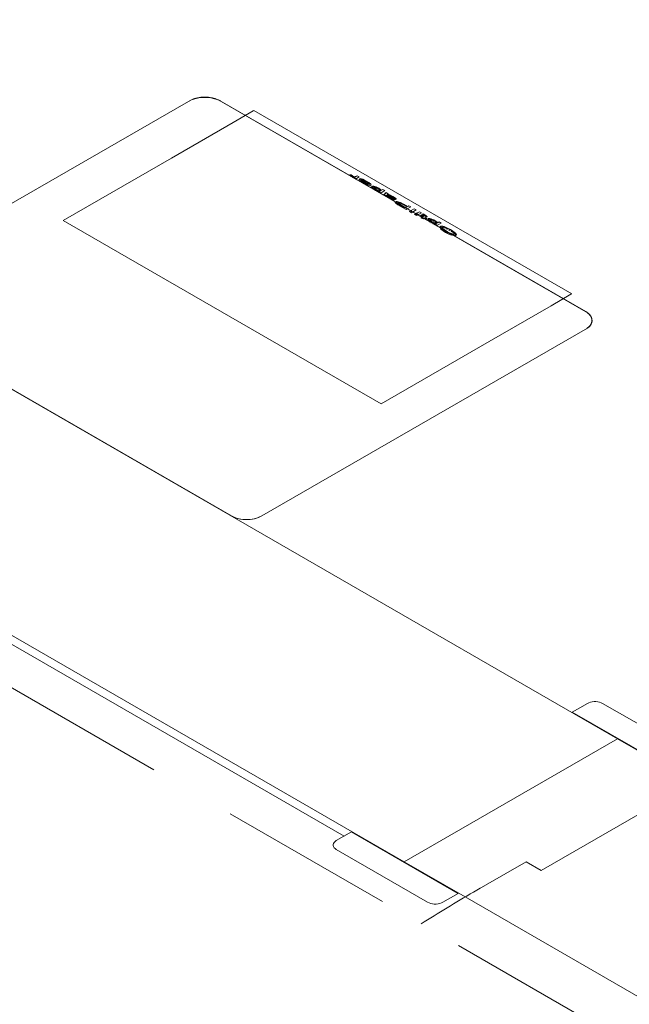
# Model space of a CAD drawing. Header units: millimetres. Extents: x 567 to 934, y -1 to 364.
# Tile 1056 of 1056: x 785.024 to 785.717, y 187.055 to 188.175. Entities that reach past the tile are written whole.
import ezdxf

# ---------------------------------------------------------------- set-up
doc = ezdxf.new("R2010")
doc.units = ezdxf.units.MM
doc.header["$MEASUREMENT"] = 0
doc.linetypes.add('JIS_02_2.0', pattern=[0.3, 0.2, -0.1])
doc.layers.add('ARQ FINA', color=8, linetype='Continuous')
doc.layers.add('DI-Área do detalhe', color=10, linetype='JIS_02_2.0', lineweight=0)
doc.layers.add('G-IMPT', color=8, linetype='Continuous', lineweight=13)

msp = doc.modelspace()

# ---------------------------------------------------------------- linework, layer by layer
at = {"layer": 'ARQ FINA', "lineweight": 5}
for p, q in [((785.704, 187.3569), (783.7208, 188.5019)), ((783.4523, 188.3769), (785.4615, 187.2169)), ((783.4523, 188.3669), (785.3934, 187.2462)), ((784.8494, 187.8706), (785.2162, 188.0823)), ((785.6679, 187.8431), (785.2522, 188.0831)), ((785.2535, 188.0823), (785.6681, 187.8429)), ((785.2672, 188.0584), (785.2899, 188.0715)), ((785.2899, 188.0715), (785.2907, 188.0719)), ((785.652, 187.8633), (785.2907, 188.0719)), ((785.197, 188.0178), (785.2672, 188.0584)), ((785.0739, 187.9468), (785.197, 188.0178)), ((785.4352, 187.7382), (785.0739, 187.9468)), ((785.6512, 187.8629), (785.6285, 187.8498)), ((785.652, 187.8633), (785.6512, 187.8629)), ((785.2651, 187.6106), (784.8494, 187.8506)), ((784.8494, 187.8506), (785.2651, 187.6106)), ((785.6285, 187.8498), (785.5583, 187.8092)), ((785.2997, 187.6106), (785.6698, 187.8243)), ((785.5583, 187.8092), (785.4352, 187.7382)), ((785.6699, 187.3972), (785.6526, 187.3872)), ((785.7911, 187.3372), (785.6872, 187.3972)), ((785.6526, 187.3872), (785.7738, 187.3172)), ((785.4615, 187.2169), (785.704, 187.3569)), ((785.7906, 187.3069), (785.704, 187.3569)), ((785.6174, 187.2069), (785.7906, 187.3069)), ((785.4016, 187.251), (785.3843, 187.241)), ((785.5229, 187.181), (785.4016, 187.251)), ((785.3843, 187.231), (785.4882, 187.171)), ((785.4615, 187.2169), (785.5308, 187.1769)), ((785.5308, 187.1769), (785.6001, 187.2169)), ((785.6001, 187.2169), (785.6174, 187.2069)), ((785.5056, 187.171), (785.5229, 187.181)), ((787.0377, 186.3069), (785.5308, 187.1769))]:
    msp.add_line(p, q, dxfattribs=at)
for points in [[(785.2535, 188.0823), (785.25, 188.084), (785.246, 188.0854), (785.2417, 188.0863), (785.2371, 188.0867), (785.2325, 188.0867), (785.228, 188.0863), (785.2237, 188.0854), (785.2197, 188.084), (785.2162, 188.0823)], [(785.2175, 188.0831), (785.2182, 188.0835), (785.219, 188.0839), (785.2197, 188.0842), (785.2205, 188.0846), (785.2213, 188.0849), (785.2221, 188.0852), (785.223, 188.0855), (785.2238, 188.0858), (785.2247, 188.086), (785.2256, 188.0862), (785.2265, 188.0864), (785.2275, 188.0866), (785.2284, 188.0868), (785.2294, 188.0869), (785.2303, 188.087), (785.2313, 188.0871), (785.2323, 188.0872), (785.2332, 188.0872), (785.2342, 188.0873), (785.2352, 188.0873), (785.2362, 188.0872), (785.2372, 188.0872), (785.2381, 188.0871), (785.2391, 188.087), (785.2401, 188.0869), (785.241, 188.0868), (785.2419, 188.0866), (785.2429, 188.0865), (785.2438, 188.0863), (785.2447, 188.0861), (785.2456, 188.0858), (785.2465, 188.0856), (785.2473, 188.0853), (785.2482, 188.085), (785.249, 188.0847), (785.2498, 188.0843), (785.2505, 188.084), (785.2513, 188.0836), (785.252, 188.0832), (785.2522, 188.0831)], [(785.6679, 187.8431), (785.6685, 187.8427), (785.6692, 187.8423), (785.6698, 187.8418), (785.6704, 187.8414), (785.6709, 187.8409), (785.6715, 187.8405), (785.672, 187.84), (785.6724, 187.8395), (785.6728, 187.839), (785.6732, 187.8384), (785.6736, 187.8379), (785.6739, 187.8374), (785.6742, 187.8368), (785.6744, 187.8363), (785.6746, 187.8357), (785.6748, 187.8352), (785.6749, 187.8346), (785.675, 187.834), (785.675, 187.8335), (785.675, 187.8329), (785.675, 187.8323), (785.6749, 187.8318), (785.6748, 187.8312), (785.6747, 187.8307), (785.6745, 187.8301), (785.6742, 187.8296), (785.674, 187.829), (785.6737, 187.8285), (785.6733, 187.8279), (785.6729, 187.8274), (785.6725, 187.8269), (785.6721, 187.8264), (785.6716, 187.8259), (785.6711, 187.8254), (785.6705, 187.825), (785.67, 187.8245), (785.6693, 187.8241), (785.6687, 187.8236), (785.668, 187.8232), (785.6679, 187.8231)], [(785.6698, 187.8243), (785.6721, 187.8261), (785.6737, 187.8282), (785.6748, 187.8304), (785.6752, 187.8327), (785.675, 187.8349), (785.6742, 187.8371), (785.6727, 187.8393), (785.6707, 187.8412), (785.6681, 187.8429)], [(785.2651, 187.6106), (785.2699, 187.6084), (785.2726, 187.6076), (785.274, 187.6073), (785.2754, 187.607), (785.2782, 187.6066), (785.281, 187.6064), (785.2824, 187.6064), (785.2837, 187.6064), (785.2864, 187.6066), (785.289, 187.6069), (785.2914, 187.6074), (785.2959, 187.6088), (785.2997, 187.6106)], [(785.2651, 187.6106), (785.2683, 187.609), (785.272, 187.6077), (785.276, 187.6069), (785.2802, 187.6065), (785.2845, 187.6065), (785.2887, 187.6069), (785.2927, 187.6077), (785.2964, 187.609), (785.2997, 187.6106)], [(785.6872, 187.3972), (785.6856, 187.398), (785.6837, 187.3986), (785.6817, 187.3991), (785.6796, 187.3993), (785.6775, 187.3993), (785.6754, 187.3991), (785.6734, 187.3986), (785.6715, 187.398), (785.6699, 187.3972)], [(785.6872, 187.3972), (785.6856, 187.398), (785.6837, 187.3986), (785.6817, 187.3991), (785.6796, 187.3993), (785.6775, 187.3993), (785.6754, 187.3991), (785.6734, 187.3986), (785.6715, 187.398), (785.6699, 187.3972)], [(785.3843, 187.241), (785.3829, 187.24), (785.3819, 187.239), (785.3811, 187.2378), (785.3808, 187.2366), (785.3808, 187.2354), (785.3811, 187.2342), (785.3819, 187.233), (785.3829, 187.2319), (785.3843, 187.231)], [(785.3843, 187.241), (785.3829, 187.24), (785.3819, 187.239), (785.3811, 187.2378), (785.3808, 187.2366), (785.3808, 187.2354), (785.3811, 187.2342), (785.3819, 187.233), (785.3829, 187.2319), (785.3843, 187.231)], [(785.5481, 187.1869), (785.5443, 187.1847), (785.5405, 187.1825), (785.5367, 187.1803), (785.5329, 187.178), (785.5291, 187.1758), (785.5253, 187.1736), (785.5216, 187.1713), (785.5178, 187.1691), (785.5141, 187.1668), (785.5103, 187.1646), (785.5066, 187.1623), (785.5029, 187.16), (785.4992, 187.1578), (785.4955, 187.1555), (785.4918, 187.1532), (785.4881, 187.1509), (785.4844, 187.1486), (785.4808, 187.1463), (785.4808, 187.1463)], [(785.4882, 187.171), (785.4899, 187.1702), (785.4917, 187.1696), (785.4937, 187.1692), (785.4958, 187.1689), (785.498, 187.1689), (785.5001, 187.1692), (785.5021, 187.1696), (785.5039, 187.1702), (785.5056, 187.171)], [(785.4882, 187.171), (785.4899, 187.1702), (785.4917, 187.1696), (785.4937, 187.1692), (785.4958, 187.1689), (785.498, 187.1689), (785.5001, 187.1692), (785.5021, 187.1696), (785.5039, 187.1702), (785.5056, 187.171)]]:
    msp.add_lwpolyline(points, dxfattribs=at)
at = {"layer": 'DI-Área do detalhe'}
msp.add_lwpolyline([(787.5153, 185.9717), (783.0458, 188.5521), (786.946, 190.8039), (791.4155, 188.2235), (787.5153, 185.9717)], dxfattribs=at)
at = {"layer": 'G-IMPT', "lineweight": 5}
for p, q in [((785.4001, 187.9988), (785.3989, 187.9981)), ((785.4001, 187.9988), (785.4013, 187.9986)), ((785.4022, 187.9974), (785.4001, 187.9988)), ((785.4013, 187.9986), (785.4001, 187.998)), ((785.4022, 187.9974), (785.401, 187.9967)), ((785.4028, 187.9976), (785.4013, 187.9986)), ((785.4028, 187.9976), (785.4016, 187.997)), ((785.4038, 187.9966), (785.4022, 187.9974)), ((785.4038, 187.9966), (785.4026, 187.9959)), ((785.4042, 187.997), (785.4028, 187.9976)), ((785.4042, 187.997), (785.403, 187.9963)), ((785.4056, 187.996), (785.4038, 187.9966)), ((785.4052, 187.9958), (785.404, 187.9951)), ((785.4054, 187.9966), (785.4042, 187.997)), ((785.4056, 187.996), (785.4044, 187.9953)), ((785.4063, 187.9968), (785.4051, 187.9961)), ((785.4056, 187.996), (785.4052, 187.9958)), ((785.4072, 187.9946), (785.4052, 187.9958)), ((785.4063, 187.9968), (785.4054, 187.9966)), ((785.4072, 187.9946), (785.406, 187.9939)), ((785.408, 187.9977), (785.4063, 187.9968)), ((785.408, 187.9977), (785.4068, 187.997)), ((785.4103, 187.9964), (785.4072, 187.9946)), ((785.4103, 187.9964), (785.408, 187.9977)), ((785.4103, 187.9964), (785.4091, 187.9957)), ((785.411, 187.9942), (785.4099, 187.9935)), ((785.4112, 187.9942), (785.41, 187.9936)), ((785.4116, 187.9925), (785.4104, 187.9918)), ((785.4108, 187.9935), (785.411, 187.9942)), ((785.4116, 187.9925), (785.4108, 187.9935)), ((785.4112, 187.9942), (785.411, 187.9942)), ((785.4112, 187.9942), (785.4216, 187.9883)), ((785.4116, 187.9925), (785.4133, 187.9911)), ((785.413, 187.9943), (785.4118, 187.9945)), ((785.4118, 187.9945), (785.414, 187.9932)), ((785.413, 187.9943), (785.4118, 187.9936)), ((785.413, 187.9943), (785.4146, 187.9937)), ((785.413, 187.9923), (785.413, 187.9926)), ((785.413, 187.9926), (785.421, 187.988)), ((785.4146, 187.9937), (785.4134, 187.993)), ((785.4158, 187.9925), (785.414, 187.9932)), ((785.4165, 187.9928), (785.4146, 187.9937)), ((785.4158, 187.9925), (785.4146, 187.9918)), ((785.4165, 187.9928), (785.4153, 187.9921)), ((785.4158, 187.9925), (785.4182, 187.9913)), ((785.4165, 187.9928), (785.4187, 187.9916)), ((785.4133, 187.9911), (785.4121, 187.9904)), ((785.4134, 187.9918), (785.4122, 187.9911)), ((785.4134, 187.9918), (785.413, 187.9923)), ((785.4157, 187.9896), (785.4133, 187.9911)), ((785.4146, 187.9909), (785.4134, 187.9918)), ((785.4146, 187.9909), (785.4134, 187.9902)), ((785.4157, 187.9896), (785.4145, 187.9889)), ((785.4162, 187.9899), (785.4146, 187.9909)), ((785.4162, 187.9899), (785.415, 187.9892)), ((785.4157, 187.9896), (785.4184, 187.9882)), ((785.4162, 187.9899), (785.4178, 187.9891)), ((785.4178, 187.9891), (785.4166, 187.9884)), ((785.4182, 187.9913), (785.417, 187.9906)), ((785.4184, 187.9882), (785.4172, 187.9875)), ((785.4187, 187.9916), (785.4176, 187.9909)), ((785.4178, 187.9891), (785.4192, 187.9884)), ((785.4192, 187.9884), (785.418, 187.9877)), ((785.4182, 187.9913), (785.4197, 187.9903)), ((785.4184, 187.9882), (785.4207, 187.9872)), ((785.4197, 187.9903), (785.4186, 187.9896)), ((785.4213, 187.9899), (785.4187, 187.9916)), ((785.4192, 187.9884), (785.4204, 187.988)), ((785.4207, 187.9872), (785.4195, 187.9865)), ((785.4209, 187.9894), (785.4197, 187.9903)), ((785.4213, 187.9899), (785.4202, 187.9892)), ((785.421, 187.988), (785.4204, 187.988)), ((785.4207, 187.9872), (785.4226, 187.9867)), ((785.4215, 187.9887), (785.4209, 187.9894)), ((785.4231, 187.9886), (785.4213, 187.9899)), ((785.4216, 187.9883), (785.4215, 187.9887)), ((785.4231, 187.9886), (785.4219, 187.9879)), ((785.4237, 187.9869), (785.4225, 187.9862)), ((785.4226, 187.9867), (785.4237, 187.9869)), ((785.4239, 187.9875), (785.4227, 187.9868)), ((785.4239, 187.9875), (785.4231, 187.9886)), ((785.4237, 187.9869), (785.4239, 187.9875)), ((785.4252, 187.985), (785.424, 187.9843)), ((785.4254, 187.9858), (785.4242, 187.9851)), ((785.4257, 187.9844), (785.4245, 187.9837)), ((785.426, 187.986), (785.4248, 187.9853)), ((785.4254, 187.9858), (785.4252, 187.985)), ((785.4252, 187.985), (785.4257, 187.9844)), ((785.426, 187.986), (785.4254, 187.9858)), ((785.4266, 187.9836), (785.4254, 187.9829)), ((785.4266, 187.9836), (785.4257, 187.9844)), ((785.427, 187.9859), (785.4258, 187.9852)), ((785.427, 187.9859), (785.426, 187.986)), ((785.4277, 187.9845), (785.4265, 187.9838)), ((785.4278, 187.9827), (785.4266, 187.9836)), ((785.4278, 187.9827), (785.4266, 187.982)), ((785.4279, 187.9835), (785.4267, 187.9828)), ((785.4282, 187.9856), (785.427, 187.9859)), ((785.4282, 187.9856), (785.427, 187.9849)), ((785.4285, 187.9846), (785.4273, 187.984)), ((785.4277, 187.9845), (785.4275, 187.9841)), ((785.4279, 187.9835), (785.4275, 187.9841)), ((785.4288, 187.9827), (785.4276, 187.982)), ((785.4285, 187.9846), (785.4277, 187.9845)), ((785.4293, 187.9818), (785.4278, 187.9827)), ((785.4288, 187.9827), (785.4279, 187.9835)), ((785.4293, 187.9818), (785.4281, 187.9811)), ((785.4297, 187.985), (785.4282, 187.9856)), ((785.4296, 187.9844), (785.4284, 187.9837)), ((785.4297, 187.985), (785.4285, 187.9843)), ((785.4296, 187.9844), (785.4285, 187.9846)), ((785.43, 187.9819), (785.4288, 187.9827)), ((785.43, 187.9819), (785.4289, 187.9812)), ((785.4316, 187.9806), (785.4293, 187.9818)), ((785.4309, 187.9839), (785.4296, 187.9844)), ((785.4312, 187.9843), (785.4297, 187.985)), ((785.4309, 187.9839), (785.4297, 187.9832)), ((785.4312, 187.9843), (785.43, 187.9836)), ((785.4314, 187.9812), (785.43, 187.9819)), ((785.4314, 187.9812), (785.4302, 187.9805)), ((785.4323, 187.9831), (785.4309, 187.9839)), ((785.4323, 187.9831), (785.4311, 187.9824)), ((785.4328, 187.9835), (785.4312, 187.9843)), ((785.4314, 187.9812), (785.4328, 187.9807)), ((785.4328, 187.9835), (785.4316, 187.9828)), ((785.4323, 187.9831), (785.4335, 187.9823)), ((785.4335, 187.9823), (785.4324, 187.9816)), ((785.4346, 187.9822), (785.4328, 187.9835)), ((785.4345, 187.9816), (785.4333, 187.9809)), ((785.4346, 187.9822), (785.4334, 187.9815)), ((785.4345, 187.9816), (785.4335, 187.9823)), ((785.4345, 187.9816), (785.4349, 187.981)), ((785.4358, 187.9812), (785.4346, 187.9822)), ((785.4373, 187.9821), (785.4358, 187.9812)), ((785.4396, 187.9808), (785.4373, 187.9821)), ((785.4316, 187.9806), (785.4304, 187.9799)), ((785.4328, 187.9807), (785.4316, 187.98)), ((785.4336, 187.9799), (785.4316, 187.9806)), ((785.4331, 187.9796), (785.4319, 187.979)), ((785.4336, 187.9799), (785.4324, 187.9793)), ((785.4339, 187.9804), (785.4328, 187.9807)), ((785.4336, 187.9799), (785.4331, 187.9796)), ((785.4354, 187.9783), (785.4331, 187.9796)), ((785.4347, 187.9805), (785.4335, 187.9799)), ((785.4349, 187.981), (785.4337, 187.9803)), ((785.4347, 187.9805), (785.4339, 187.9804)), ((785.4354, 187.9783), (785.4342, 187.9776)), ((785.4349, 187.981), (785.4347, 187.9805)), ((785.4396, 187.9808), (785.4354, 187.9783)), ((785.4393, 187.9768), (785.4381, 187.9761)), ((785.4384, 187.9764), (785.4381, 187.9761)), ((785.4396, 187.9771), (785.4384, 187.9764)), ((785.4396, 187.9762), (785.4385, 187.9755)), ((785.4403, 187.9775), (785.4391, 187.9768)), ((785.4399, 187.9774), (785.4391, 187.9768)), ((785.4393, 187.9768), (785.4396, 187.9771)), ((785.4396, 187.9762), (785.4393, 187.9768)), ((785.4396, 187.9771), (785.4403, 187.9775)), ((785.441, 187.9751), (785.4396, 187.9762)), ((785.441, 187.9751), (785.4398, 187.9744)), ((785.4411, 187.9786), (785.4399, 187.9779)), ((785.4411, 187.9781), (785.4399, 187.9774)), ((785.4403, 187.9775), (785.4411, 187.9781)), ((785.4418, 187.9755), (785.4406, 187.9748)), ((785.4419, 187.9757), (785.4407, 187.975)), ((785.4408, 187.9751), (785.4407, 187.975)), ((785.4421, 187.9751), (785.4409, 187.9745)), ((785.4437, 187.9735), (785.441, 187.9751)), ((785.4434, 187.9773), (785.4411, 187.9786)), ((785.4411, 187.9781), (785.4411, 187.9786)), ((785.4425, 187.9761), (785.4413, 187.9754)), ((785.4415, 187.9755), (785.4413, 187.9754)), ((785.4427, 187.9762), (785.4415, 187.9755)), ((785.4418, 187.9755), (785.4419, 187.9757)), ((785.4421, 187.9751), (785.4418, 187.9755)), ((785.442, 187.9758), (785.4419, 187.9757)), ((785.4431, 187.9745), (785.4419, 187.9738)), ((785.4462, 187.9736), (785.442, 187.9758)), ((785.4431, 187.9745), (785.4421, 187.9751)), ((785.4434, 187.9773), (785.4422, 187.9766)), ((785.4434, 187.9762), (785.4422, 187.9755)), ((785.4435, 187.9767), (785.4424, 187.976)), ((785.4425, 187.9761), (785.4427, 187.9762)), ((785.4464, 187.974), (785.4425, 187.9761)), ((785.4437, 187.9735), (785.4425, 187.9728)), ((785.4427, 187.9762), (785.4434, 187.9762)), ((785.4445, 187.9736), (785.4431, 187.9745)), ((785.4445, 187.9736), (785.4433, 187.9729)), ((785.4435, 187.9767), (785.4434, 187.9773)), ((785.4434, 187.9762), (785.4452, 187.9755)), ((785.4461, 187.9756), (785.4435, 187.9767)), ((785.4468, 187.9718), (785.4437, 187.9735)), ((785.4452, 187.9755), (785.444, 187.9748)), ((785.4469, 187.9723), (785.4445, 187.9736)), ((785.4461, 187.9756), (785.4449, 187.9749)), ((785.4477, 187.9742), (785.4452, 187.9755)), ((785.4464, 187.974), (785.4452, 187.9734)), ((785.4468, 187.9718), (785.4456, 187.9711)), ((785.4469, 187.9723), (785.4457, 187.9716)), ((785.4461, 187.9756), (785.4487, 187.9743)), ((785.4482, 187.9725), (785.4462, 187.9736)), ((785.4484, 187.973), (785.4464, 187.974)), ((785.4477, 187.9742), (785.4465, 187.9735)), ((785.4491, 187.9708), (785.4468, 187.9718)), ((785.4484, 187.9719), (785.4469, 187.9723)), ((785.4484, 187.973), (785.4473, 187.9723)), ((785.4487, 187.9743), (785.4475, 187.9736)), ((785.4496, 187.973), (785.4477, 187.9742)), ((785.4491, 187.9708), (785.4479, 187.9701)), ((785.4482, 187.9725), (785.45, 187.9716)), ((785.4495, 187.9725), (785.4483, 187.9718)), ((785.4484, 187.973), (785.4495, 187.9725)), ((785.4496, 187.973), (785.4484, 187.9723)), ((785.4484, 187.9719), (785.4506, 187.9705)), ((785.4506, 187.9731), (785.4487, 187.9743)), ((785.45, 187.9724), (785.4488, 187.9718)), ((785.4506, 187.9705), (785.4491, 187.9708)), ((785.4506, 187.9731), (785.4494, 187.9724)), ((785.4495, 187.9725), (785.45, 187.9724)), ((785.4506, 187.9705), (785.4495, 187.9698)), ((785.45, 187.9724), (785.4496, 187.973)), ((785.45, 187.9716), (785.4515, 187.9712)), ((785.4515, 187.9712), (785.4503, 187.9705)), ((785.4518, 187.9722), (785.4506, 187.9731)), ((785.4518, 187.9722), (785.4506, 187.9715)), ((785.4523, 187.9711), (785.4511, 187.9704)), ((785.4524, 187.9715), (785.4512, 187.9708)), ((785.4515, 187.9712), (785.4523, 187.9711)), ((785.4524, 187.9715), (785.4518, 187.9722)), ((785.4523, 187.9711), (785.4524, 187.9715)), ((785.4525, 187.9686), (785.4513, 187.9679)), ((785.4513, 187.9679), (785.4513, 187.9672)), ((785.4525, 187.9679), (785.4513, 187.9672)), ((785.4523, 187.9662), (785.4513, 187.9672)), ((785.4534, 187.9686), (785.4522, 187.9679)), ((785.4535, 187.9668), (785.4523, 187.9662)), ((785.4523, 187.9662), (785.4544, 187.9648)), ((785.4534, 187.9686), (785.4525, 187.9686)), ((785.4525, 187.9686), (785.4525, 187.9679)), ((785.4525, 187.9679), (785.4535, 187.9668)), ((785.4549, 187.9682), (785.4534, 187.9686)), ((785.4556, 187.9654), (785.4535, 187.9668)), ((785.4548, 187.9672), (785.4536, 187.9666)), ((785.455, 187.9667), (785.4538, 187.966)), ((785.4554, 187.9673), (785.4542, 187.9666)), ((785.4556, 187.9654), (785.4544, 187.9648)), ((785.4544, 187.9648), (785.4571, 187.9631)), ((785.4554, 187.9673), (785.4548, 187.9672)), ((785.4548, 187.9672), (785.455, 187.9667)), ((785.4572, 187.9672), (785.4549, 187.9682)), ((785.4563, 187.9656), (785.455, 187.9667)), ((785.4563, 187.9656), (785.4551, 187.9649)), ((785.4551, 187.9649), (785.4574, 187.9636)), ((785.4564, 187.967), (785.4552, 187.9663)), ((785.4554, 187.9673), (785.4564, 187.967)), ((785.4583, 187.9638), (785.4556, 187.9654)), ((785.4586, 187.9643), (785.4563, 187.9656)), ((785.4578, 187.9663), (785.4564, 187.967)), ((785.4583, 187.9638), (785.4571, 187.9631)), ((785.4639, 187.9592), (785.4571, 187.9631)), ((785.4606, 187.9654), (785.4572, 187.9672)), ((785.4586, 187.9643), (785.4574, 187.9636)), ((785.4621, 187.9608), (785.4574, 187.9636)), ((785.4599, 187.9651), (785.4578, 187.9663)), ((785.4651, 187.9599), (785.4583, 187.9638)), ((785.4633, 187.9615), (785.4586, 187.9643)), ((785.4648, 187.9623), (785.4599, 187.9651)), ((785.4653, 187.9626), (785.4606, 187.9654)), ((785.4648, 187.9623), (785.4633, 187.9615)), ((785.4651, 187.9599), (785.4639, 187.9592)), ((785.4693, 187.9623), (785.4651, 187.9599)), ((785.467, 187.9636), (785.4653, 187.9626)), ((785.467, 187.9636), (785.4658, 187.9629)), ((785.4693, 187.9623), (785.467, 187.9636)), ((785.473, 187.9601), (785.4688, 187.9577)), ((785.4711, 187.9564), (785.4753, 187.9588)), ((785.4753, 187.9588), (785.473, 187.9601)), ((785.4688, 187.9577), (785.4676, 187.957)), ((785.4676, 187.957), (785.47, 187.9557)), ((785.4711, 187.9564), (785.4688, 187.9577)), ((785.4711, 187.9564), (785.47, 187.9557)), ((785.4746, 187.9544), (785.4734, 187.9537)), ((785.4734, 187.9537), (785.4739, 187.954)), ((785.4734, 187.9537), (785.4757, 187.9524)), ((785.4751, 187.9547), (785.4739, 187.954)), ((785.4739, 187.954), (785.4762, 187.9527)), ((785.4757, 187.955), (785.4745, 187.9544)), ((785.4751, 187.9547), (785.4746, 187.9544)), ((785.4769, 187.9531), (785.4746, 187.9544)), ((785.4774, 187.9534), (785.4751, 187.9547)), ((785.4788, 187.9568), (785.4757, 187.955)), ((785.478, 187.9537), (785.4757, 187.955)), ((785.4769, 187.9531), (785.4757, 187.9524)), ((785.4762, 187.9527), (785.4757, 187.9524)), ((785.4774, 187.9534), (785.4762, 187.9527)), ((785.478, 187.9537), (785.4768, 187.953)), ((785.4769, 187.9531), (785.4774, 187.9534)), ((785.4788, 187.9568), (785.4776, 187.9561)), ((785.478, 187.9537), (785.4811, 187.9555)), ((785.4811, 187.9555), (785.4788, 187.9568)), ((785.4803, 187.9524), (785.4791, 187.9517)), ((785.4808, 187.9527), (785.4796, 187.952)), ((785.4811, 187.9555), (785.4799, 187.9548)), ((785.4808, 187.9527), (785.4803, 187.9524)), ((785.4826, 187.9511), (785.4803, 187.9524)), ((785.4816, 187.9504), (785.4804, 187.9498)), ((785.4814, 187.9504), (785.4804, 187.9498)), ((785.483, 187.9486), (785.4804, 187.9498)), ((785.4831, 187.9514), (785.4808, 187.9527)), ((785.4826, 187.9511), (785.4814, 187.9504)), ((785.4826, 187.9511), (785.4816, 187.9504)), ((785.4816, 187.9504), (785.4842, 187.9493)), ((785.4829, 187.9539), (785.4818, 187.9532)), ((785.4818, 187.9532), (785.4819, 187.9536)), ((785.4831, 187.9543), (785.4819, 187.9536)), ((785.4831, 187.9514), (785.482, 187.9507)), ((785.4839, 187.9533), (785.4827, 187.9526)), ((785.4831, 187.9543), (785.4829, 187.9539)), ((785.4829, 187.9539), (785.4839, 187.9533)), ((785.4842, 187.9493), (785.483, 187.9486)), ((785.4837, 187.949), (785.483, 187.9486)), ((785.4831, 187.9543), (785.4849, 187.9534)), ((785.4831, 187.9514), (785.4848, 187.9523)), ((785.4847, 187.9528), (785.4835, 187.9522)), ((785.4848, 187.9523), (785.4836, 187.9516)), ((785.4849, 187.9534), (785.4837, 187.9527)), ((785.4849, 187.9497), (785.4837, 187.949)), ((785.485, 187.9526), (785.4838, 187.9519)), ((785.4839, 187.9533), (785.4847, 187.9528)), ((785.4842, 187.9493), (785.4849, 187.9497)), ((785.4854, 187.95), (785.4843, 187.9493)), ((785.485, 187.9526), (785.4847, 187.9528)), ((785.4848, 187.9523), (785.485, 187.9526)), ((785.4849, 187.9534), (785.4867, 187.9522)), ((785.4849, 187.9497), (785.4866, 187.9487)), ((785.4872, 187.951), (785.4854, 187.95)), ((785.4854, 187.95), (785.4872, 187.949)), ((785.4867, 187.9522), (785.4855, 187.9515)), ((785.4866, 187.9487), (785.4855, 187.948)), ((785.4872, 187.951), (785.486, 187.9503)), ((785.4872, 187.949), (785.486, 187.9483)), ((785.4875, 187.9515), (785.4863, 187.9508)), ((785.4866, 187.9487), (785.4872, 187.949)), ((785.4875, 187.9515), (785.4867, 187.9522)), ((785.4872, 187.951), (785.4875, 187.9515)), ((785.4892, 187.9481), (785.488, 187.9474)), ((785.4893, 187.9489), (785.4881, 187.9482)), ((785.4899, 187.9491), (785.4888, 187.9484)), ((785.4893, 187.9489), (785.4892, 187.9481)), ((785.4892, 187.9481), (785.4896, 187.9474)), ((785.4899, 187.9491), (785.4893, 187.9489)), ((785.4909, 187.949), (785.4897, 187.9483)), ((785.4909, 187.949), (785.4899, 187.9491)), ((785.4916, 187.9476), (785.4904, 187.9469)), ((785.4921, 187.9487), (785.4909, 187.949)), ((785.4921, 187.9487), (785.4909, 187.948)), ((785.4924, 187.9477), (785.4912, 187.9471)), ((785.4916, 187.9476), (785.4914, 187.9472)), ((785.4924, 187.9477), (785.4916, 187.9476)), ((785.4936, 187.9481), (785.4921, 187.9487)), ((785.4936, 187.9481), (785.4924, 187.9474)), ((785.4935, 187.9475), (785.4924, 187.9477)), ((785.4951, 187.9474), (785.4936, 187.9481)), ((785.4896, 187.9474), (785.4884, 187.9468)), ((785.4905, 187.9467), (785.4893, 187.946)), ((785.4905, 187.9467), (785.4896, 187.9474)), ((785.4917, 187.9458), (785.4905, 187.9467)), ((785.4917, 187.9458), (785.4905, 187.9451)), ((785.4918, 187.9466), (785.4906, 187.9459)), ((785.4918, 187.9466), (785.4914, 187.9472)), ((785.4927, 187.9458), (785.4915, 187.9451)), ((785.4932, 187.9449), (785.4917, 187.9458)), ((785.4927, 187.9458), (785.4918, 187.9466)), ((785.4932, 187.9449), (785.492, 187.9442)), ((785.4935, 187.9475), (785.4923, 187.9468)), ((785.494, 187.945), (785.4927, 187.9458)), ((785.494, 187.945), (785.4928, 187.9443)), ((785.4955, 187.9437), (785.4932, 187.9449)), ((785.4948, 187.947), (785.4935, 187.9475)), ((785.4948, 187.947), (785.4936, 187.9463)), ((785.4951, 187.9474), (785.494, 187.9467)), ((785.4953, 187.9443), (785.494, 187.945)), ((785.4953, 187.9443), (785.4941, 187.9436)), ((785.4955, 187.9437), (785.4943, 187.943)), ((785.4962, 187.9462), (785.4948, 187.947)), ((785.4962, 187.9462), (785.495, 187.9455)), ((785.4967, 187.9466), (785.4951, 187.9474)), ((785.4953, 187.9443), (785.4967, 187.9438)), ((785.4967, 187.9466), (785.4955, 187.9459)), ((785.4967, 187.9438), (785.4955, 187.9431)), ((785.4975, 187.943), (785.4955, 187.9437)), ((785.497, 187.9427), (785.4958, 187.9421)), ((785.4962, 187.9462), (785.4975, 187.9454)), ((785.4975, 187.9454), (785.4963, 187.9447)), ((785.4975, 187.943), (785.4963, 187.9423)), ((785.4986, 187.9453), (785.4967, 187.9466)), ((785.4978, 187.9435), (785.4967, 187.9438)), ((785.4975, 187.943), (785.497, 187.9427)), ((785.4993, 187.9414), (785.497, 187.9427)), ((785.4984, 187.9447), (785.4972, 187.944)), ((785.4986, 187.9453), (785.4974, 187.9446)), ((785.4986, 187.9436), (785.4974, 187.943)), ((785.4984, 187.9447), (785.4975, 187.9454)), ((785.4988, 187.9441), (785.4976, 187.9434)), ((785.4986, 187.9436), (785.4978, 187.9435)), ((785.4993, 187.9414), (785.4981, 187.9407)), ((785.4984, 187.9447), (785.4988, 187.9441)), ((785.4997, 187.9443), (785.4986, 187.9453)), ((785.4988, 187.9441), (785.4986, 187.9436)), ((785.5036, 187.9439), (785.4993, 187.9414)), ((785.5013, 187.9452), (785.4997, 187.9443)), ((785.5036, 187.9439), (785.5013, 187.9452)), ((785.5029, 187.9398), (785.5017, 187.9391)), ((785.502, 187.9396), (785.5017, 187.9391)), ((785.5031, 187.9391), (785.5019, 187.9384)), ((785.5032, 187.9403), (785.502, 187.9396)), ((785.504, 187.938), (785.5028, 187.9374)), ((785.5028, 187.9374), (785.5043, 187.9361)), ((785.5029, 187.9398), (785.5032, 187.9403)), ((785.5031, 187.9391), (785.5029, 187.9398)), ((785.504, 187.938), (785.5031, 187.9391)), ((785.5032, 187.9403), (785.5041, 187.9405)), ((785.5052, 187.9386), (785.504, 187.9379)), ((785.504, 187.938), (785.5055, 187.9368)), ((785.5054, 187.9403), (785.5041, 187.9405)), ((785.5054, 187.938), (785.5042, 187.9373)), ((785.5054, 187.9403), (785.5043, 187.9396)), ((785.5055, 187.939), (785.5043, 187.9383)), ((785.5055, 187.9368), (785.5043, 187.9361)), ((785.506, 187.9373), (785.5048, 187.9366)), ((785.5052, 187.9386), (785.5055, 187.939)), ((785.5054, 187.938), (785.5052, 187.9386)), ((785.5054, 187.9403), (785.5072, 187.9398)), ((785.5066, 187.9391), (785.5054, 187.9384)), ((785.506, 187.9373), (785.5054, 187.938)), ((785.5066, 187.9391), (785.5055, 187.939)), ((785.5074, 187.9354), (785.5055, 187.9368)), ((785.5071, 187.9364), (785.5059, 187.9357)), ((785.5071, 187.9364), (785.506, 187.9373)), ((785.5072, 187.9398), (785.5061, 187.9391)), ((785.5085, 187.9386), (785.5066, 187.9391)), ((785.5086, 187.9354), (785.5071, 187.9364)), ((785.5094, 187.9389), (785.5072, 187.9398)), ((785.5085, 187.9386), (785.5073, 187.9379)), ((785.5094, 187.9389), (785.5082, 187.9382)), ((785.5085, 187.9386), (785.5109, 187.9376)), ((785.5117, 187.9378), (785.5094, 187.9389)), ((785.5109, 187.9376), (785.5097, 187.9369)), ((785.5117, 187.9378), (785.5105, 187.9371)), ((785.5136, 187.9362), (785.5109, 187.9376)), ((785.5141, 187.9365), (785.5117, 187.9378)), ((785.5141, 187.9365), (785.5129, 187.9358)), ((785.5165, 187.935), (785.5141, 187.9365)), ((785.5062, 187.9348), (785.5043, 187.9361)), ((785.5074, 187.9354), (785.5062, 187.9348)), ((785.5086, 187.9333), (785.5062, 187.9348)), ((785.5098, 187.934), (785.5074, 187.9354)), ((785.5086, 187.9354), (785.5074, 187.9347)), ((785.5091, 187.9336), (785.5074, 187.9347)), ((785.5103, 187.9343), (785.5086, 187.9354)), ((785.5098, 187.934), (785.5086, 187.9333)), ((785.5123, 187.9314), (785.5086, 187.9333)), ((785.5103, 187.9343), (785.5091, 187.9336)), ((785.5117, 187.9323), (785.5091, 187.9336)), ((785.5135, 187.9321), (785.5098, 187.934)), ((785.5129, 187.9329), (785.5103, 187.9343)), ((785.5129, 187.9329), (785.5117, 187.9323)), ((785.5135, 187.9321), (785.5123, 187.9314)), ((785.5155, 187.93), (785.5123, 187.9314)), ((785.5136, 187.9362), (785.5124, 187.9355)), ((785.5153, 187.9319), (785.5129, 187.9329)), ((785.5135, 187.9321), (785.5167, 187.9307)), ((785.516, 187.9346), (785.5136, 187.9362)), ((785.5153, 187.9319), (785.5141, 187.9312)), ((785.516, 187.9346), (785.5149, 187.934)), ((785.5165, 187.935), (785.5153, 187.9343)), ((785.5153, 187.9319), (785.5172, 187.9314)), ((785.5167, 187.9307), (785.5155, 187.93)), ((785.5178, 187.9333), (785.516, 187.9346)), ((785.5172, 187.9314), (785.516, 187.9307)), ((785.5185, 187.9337), (785.5165, 187.935)), ((785.5178, 187.9333), (785.5166, 187.9326)), ((785.5167, 187.9307), (785.5181, 187.9303)), ((785.5181, 187.9303), (785.5169, 187.9296)), ((785.5172, 187.9314), (785.5185, 187.9315)), ((785.5185, 187.9337), (785.5173, 187.933)), ((785.5185, 187.9315), (785.5173, 187.9309)), ((785.5187, 187.9322), (785.5175, 187.9315)), ((785.5187, 187.9322), (785.5178, 187.9333)), ((785.5193, 187.93), (785.5181, 187.9303)), ((785.5193, 187.93), (785.5181, 187.9293)), ((785.5199, 187.9324), (785.5185, 187.9337)), ((785.5185, 187.9315), (785.5187, 187.9322)), ((785.5199, 187.9324), (785.5187, 187.9317)), ((785.5193, 187.93), (785.5208, 187.9302)), ((785.5208, 187.9314), (785.5196, 187.9307)), ((785.5208, 187.9302), (785.5196, 187.9295)), ((785.5208, 187.9314), (785.5199, 187.9324)), ((785.5211, 187.9307), (785.5208, 187.9314)), ((785.5208, 187.9302), (785.5211, 187.9307))]:
    msp.add_line(p, q, dxfattribs=at)

doc.saveas('drawing.dxf')
